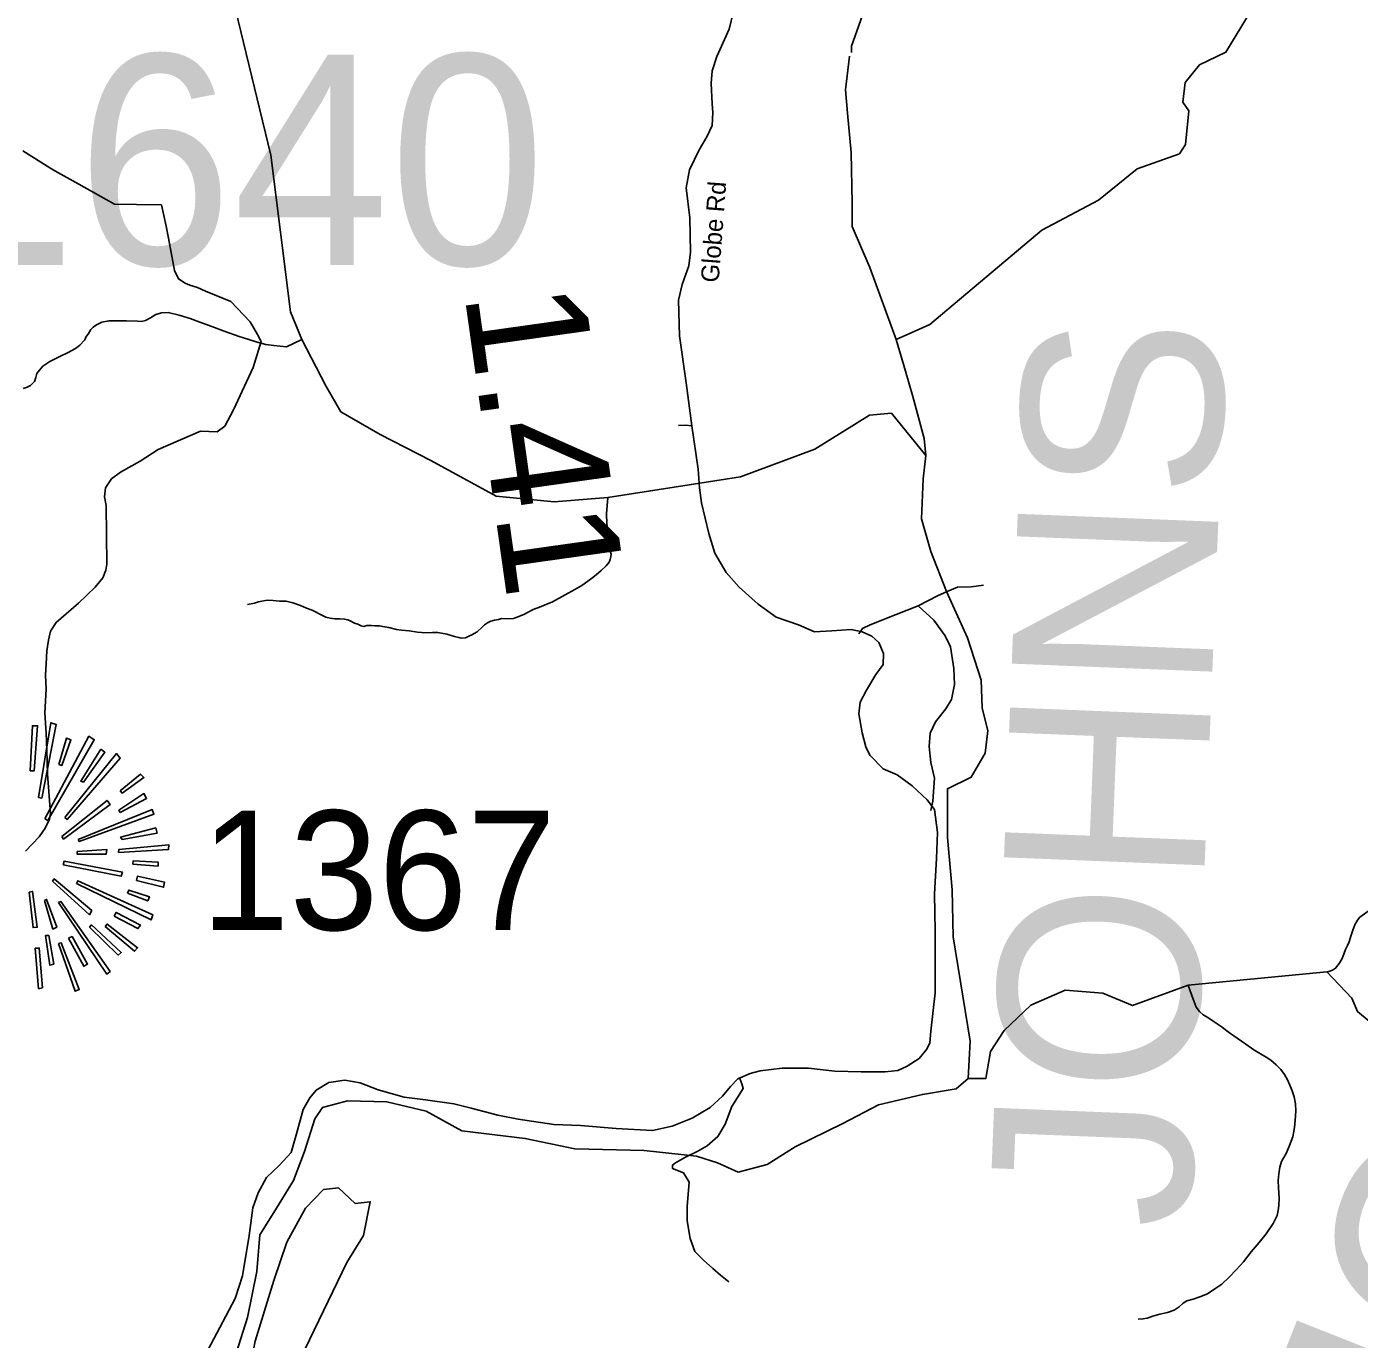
# Model space of a CAD drawing. Extents: x 1159738 to 1321356, y 736314 to 882035.
# Drawn here: x 1200308 to 1205885, y 847629 to 853122 of the extents above; entities that cross this region are included whole.
import ezdxf

# ---------------------------------------------------------------- set-up
doc = ezdxf.new("R2010")
doc.units = 0
for name, color, linetype in [('Exist Boundary Land Use Forest National US Forest Service', 7, 'Continuous'), ('Exist Geographical Mountain Summit CELL', 7, 'Continuous'), ('Exist Geographical Mountain Summit Elevation Number Label', 7, 'Continuous'), ('Exist Geographical Mountain Summit Label', 7, 'Continuous'), ('Exist Hydrographic Creek Single Shore', 7, 'Continuous'), ('Exist Hydrographic Misc Water Feature', 7, 'Continuous'), ('Exist Hydrographic River Shore Label', 7, 'Continuous'), ('Exist Road Non-System Type 51', 7, 'Continuous'), ('Exist Road Secondary Mileage Hundredths English Label', 7, 'Continuous'), ('Exist Road Secondary Type 41 Attributed', 7, 'Continuous'), ('Exist Road Secondary Type 51 Label', 7, 'Continuous'), ('Exist Road Secondary Type 51 Number Label', 7, 'Continuous')]:
    doc.layers.add(name, color=color, linetype=linetype)

msp = doc.modelspace()

# ---------------------------------------------------------------- linework, layer by layer
at = {"layer": 'Exist Boundary Land Use Forest National US Forest Service'}
for points in [[(1200292.2, 852602.5), (1200405.3, 852531.6), (1200426.2, 852518.5), (1200526.1, 852463.5), (1200676.1, 852379.5), (1200768.1, 852377.5), (1200872.1, 852376.5), (1200892.1, 852287.5), (1200902.1, 852237.5), (1200927.2, 852102.5), (1200944.2, 852066.5), (1200971.3, 852049.5), (1200991.3, 852040.5), (1201023.3, 852030.5), (1201056.3, 852015.5), (1201163.2, 851972.5), (1201243.3, 851886.5), (1201274.3, 851833.5), (1201287.6, 851807.4), (1201289.2, 851804.5), (1201256.2, 851695.5), (1201173.3, 851519.5), (1201137.3, 851450.5), (1201105.3, 851427.5), (1201035.3, 851429.5), (1200858.2, 851352.5), (1200783.3, 851304.5), (1200700.2, 851258.5), (1200663.2, 851229.5), (1200638.3, 851192.5), (1200633.3, 851154.5)], [(1200633.3, 851154.5), (1200640.2, 851118.5), (1200643.2, 850873.5), (1200639.2, 850847.4), (1200626.3, 850816.5), (1200595.2, 850777.4), (1200525.2, 850709.4), (1200431.3, 850629.5), (1200408.2, 850592.4), (1200399.3, 850554.5), (1200393.2, 850510.4), (1200390.3, 850456.4), (1200387.2, 850408.5), (1200389.2, 850350.4), (1200384.2, 850250.5), (1200390.3, 850166.4), (1200392.3, 850093.6), (1200395.3, 849994.5), (1200407.3, 849829.4), (1200404.2, 849805.4), (1200385.3, 849768.4), (1200360.2, 849731.4), (1200303.2, 849672.4)]]:
    msp.add_lwpolyline(points, dxfattribs=at)
at = {"layer": 'Exist Geographical Mountain Summit CELL'}
for points in [[(1200323.5, 850007.8), (1200339.2, 850007.8), (1200353.8, 850196.6), (1200332, 850196.6)], [(1200371.4, 849894.2), (1200431, 850202.4), (1200409.1, 850209.6), (1200358.3, 849897.2)], [(1200384.4, 849807), (1200396.1, 849799.8), (1200590.7, 850138.3), (1200568.9, 850153)], [(1200442.4, 850035.1), (1200455.7, 850030.7), (1200493.5, 850138.3), (1200474.6, 850145.5)], [(1200618.4, 850099.2), (1200534.2, 849965.5), (1200545.9, 849961), (1200635.7, 850086.2)], [(1200468.6, 849812.8), (1200477.5, 849804.1), (1200699.8, 850061.3), (1200683.8, 850080.3)], [(1200699.8, 849924.8), (1200707.2, 849914.7), (1200798.7, 849979.9), (1200784.1, 849994.5)], [(1200455.7, 849732.9), (1200462.9, 849722.8), (1200657.5, 849866.6), (1200644.7, 849884.1)], [(1200699.8, 849833.3), (1200810.2, 849892.9), (1200798.7, 849913.1), (1200694.2, 849843.4)], [(1200523.8, 849721.3), (1200528.2, 849712.3), (1200840.8, 849827.2), (1200833.6, 849846.1)], [(1200707.2, 849721.3), (1200854.1, 849747.4), (1200848.2, 849769.2), (1200701.4, 849730.1)], [(1200519.7, 849670.5), (1200519.7, 849658.8), (1200640.2, 849658.8), (1200643.1, 849679)], [(1200692.6, 849666.1), (1200902, 849679), (1200903.3, 849697.9), (1200694.2, 849679)], [(1200461.3, 849615.3), (1200704.3, 849567.4), (1200708.6, 849584.7), (1200465.8, 849629.7)], [(1200752.2, 849618.2), (1200858.2, 849609.2), (1200858.2, 849626.6), (1200753.8, 849631)], [(1200416.6, 849546.9), (1200570.5, 849405.7), (1200580.6, 849423.2), (1200423.8, 849555.7)], [(1200516.5, 849536.8), (1200829.2, 849383.9), (1200836.5, 849405.7), (1200522.6, 849548.3)], [(1200768.4, 849549.6), (1200881.5, 849520.6), (1200884.4, 849542.4), (1200772.4, 849567.4)], [(1200319, 849500.4), (1200334.9, 849352.2), (1200352.5, 849353.3), (1200332, 849503.3)], [(1200730.4, 849496.1), (1200814.7, 849463.9), (1200821.9, 849481.5), (1200736.2, 849508.9)], [(1200383.1, 849465.5), (1200417.9, 849346.1), (1200433.9, 849353.3), (1200391.6, 849469.8)], [(1200441.1, 849456.5), (1200643.1, 849157.3), (1200657.5, 849168.8), (1200451.2, 849461)], [(1200673.7, 849400.1), (1200774, 849347.7), (1200784.1, 849362.3), (1200682.5, 849415.8)], [(1200422.2, 849199.4), (1200400.4, 849318.7), (1200387.3, 849318.7), (1200404.9, 849195.1)], [(1200570.5, 849353.3), (1200691, 849237), (1200704.3, 849247.5), (1200579.3, 849363.4)], [(1200637.3, 849356.2), (1200759.4, 849253.1), (1200772.4, 849267.6), (1200644.7, 849366.6)], [(1200343.7, 849266.4), (1200358.3, 849096.4), (1200374.3, 849100.4), (1200361, 849266.4)], [(1200441.1, 849285.3), (1200510.9, 849086), (1200528.2, 849093.2), (1200452.8, 849288.1)], [(1200483.1, 849308.3), (1200547.1, 849190.6), (1200563.3, 849199.4), (1200498, 849314.3)]]:
    msp.add_lwpolyline(points, close=True, dxfattribs=at)
at = {"layer": 'Exist Hydrographic Creek Single Shore'}
for points in [[(1203760.4, 853014.8), (1203760.2, 853041.1), (1203860.2, 853324.7), (1203851.2, 853623.6), (1203821.2, 853758.7), (1203821.2, 854050.9), (1203718.2, 854259.8), (1203740.2, 854436.6)], [(1201185.9, 847575.4), (1201232.9, 847720.3), (1201272, 847912.3), (1201283.5, 848066.4), (1201342.2, 848160.4), (1201424.4, 848293.6), (1201471.3, 848415), (1201514.4, 848552.1), (1201545.7, 848599.1), (1201651.4, 848626.6), (1201815.8, 848622.6), (1201980.2, 848583.5), (1202128.9, 848501.2), (1202395.1, 848469.9), (1202602.5, 848426.8), (1202892.2, 848419), (1203111.4, 848395.5), (1203199.6, 848368.2), (1203285.7, 848329), (1203407.1, 848360.3), (1203524.5, 848434.8), (1203724.1, 848532.7), (1203872.9, 848611), (1204056.8, 848654.1), (1204197.7, 848677.6), (1204248.6, 848720.7), (1204256.5, 848877.4), (1204185.1, 849314), (1204181.2, 849509.9), (1204161.6, 849729.2), (1204161.6, 849932.9), (1204261, 849982.2), (1204319.4, 850081.8), (1204330.2, 850174.9), (1204306.5, 850272.3), (1204302.5, 850387.2), (1204245.9, 850564.5), (1204157.2, 850759.3), (1204092.3, 850925.9), (1204053.4, 851062.3), (1204060, 851230), (1204071.7, 851327.9), (1204063.9, 851398.4), (1204016.9, 851574.7), (1203985.6, 851680.4), (1203946.5, 851813.6), (1203836.9, 852115.2), (1203762.9, 852286.4), (1203762.9, 852384.4), (1203759, 852595.9), (1203743.4, 852760.4), (1203735.5, 852858.3), (1203751.2, 852999.3)]]:
    msp.add_lwpolyline(points, dxfattribs=at)
at = {"layer": 'Exist Hydrographic Misc Water Feature'}
for points in [[(1204071.7, 851327.9), (1203927.2, 851504.8), (1203835.3, 851496.8), (1203606.2, 851353.6), (1203295.2, 851238.4), (1202741, 851151.6), (1202515.9, 851133.8), (1202273.2, 851157.3), (1201999.2, 851306.2), (1201787.8, 851415.9), (1201623.5, 851509.9), (1201560.8, 851619.5), (1201459.2, 851813.5), (1201412.2, 851929.3), (1201330.2, 852584.2), (1201022.1, 853857.4)], [(1203946.5, 851813.6), (1204087.3, 851875.8), (1204557.2, 852270.1), (1204793.3, 852396.7), (1204955.2, 852528.1), (1205132.2, 852590.2), (1205158.2, 852629), (1205171.3, 852769.9), (1205147.3, 852806.5), (1205157.2, 852888.4), (1205217.2, 852962.7), (1205327.2, 853016.3), (1205476.2, 853262.8)], [(1200447.3, 851742.1), (1200481.8, 851759.2), (1200500.1, 851768.7), (1200516.3, 851778.3), (1200530.7, 851789.8), (1200551.2, 851811.3), (1200557.6, 851825.1), (1200565.9, 851834.9), (1200576.5, 851854.7), (1200586.7, 851864.4), (1200601, 851874), (1200623.3, 851885.4), (1200651.4, 851890.7), (1200691.6, 851891.5), (1200725.5, 851890.7), (1200771.5, 851889.4), (1200789.4, 851888.9), (1200805.6, 851892.5), (1200825.9, 851903.9), (1200848.4, 851917.4), (1200872.6, 851924.7), (1200900.5, 851925.9), (1200946.3, 851914.7), (1200991.9, 851901.4), (1201033.5, 851886.3), (1201083, 851867), (1201134.6, 851847.6), (1201198.1, 851825.8), (1201233.9, 851814.9), (1201273.4, 851801.7), (1201309.3, 851792.8), (1201343.2, 851787.8), (1201369.1, 851785.2), (1201395, 851782.5), (1201459.2, 851813.5)], [(1200293.6, 851608.1), (1200309.7, 851613.6), (1200323.9, 851621.3), (1200340.3, 851636.9), (1200346.8, 851654.7), (1200351.3, 851670.6), (1200361.7, 851684.3), (1200376.2, 851702), (1200388.3, 851709.6), (1200404.7, 851721.3), (1200419, 851728.8), (1200447.3, 851742.1)], [(1202741, 851151.6), (1202735.1, 851083.7), (1202736, 851043.7), (1202741, 851005.6), (1202742.1, 850973.5), (1202747.3, 850945.3), (1202749.1, 850935.2), (1202750.8, 850927.2), (1202754.6, 850915.1), (1202752.3, 850905.1), (1202750, 850893.1), (1202745.6, 850881.3), (1202733.2, 850865.6), (1202712.6, 850846.2), (1202692.2, 850828.7), (1202671.7, 850813.2), (1202631, 850784.4), (1202602.5, 850767.1), (1202561.9, 850744.2), (1202509, 850715.6), (1202454.3, 850693), (1202428.1, 850683.7), (1202389.4, 850662.8), (1202357.1, 850649.6), (1202344.9, 850646), (1202320.9, 850644.6), (1202295, 850645.3), (1202282.8, 850641.7), (1202266.7, 850638.1), (1202250.6, 850634.5), (1202236.4, 850626.9), (1202224.3, 850619.2), (1202213.8, 850609.5), (1202193.4, 850590), (1202170.9, 850576.6), (1202158.8, 850571), (1202144.7, 850565.3), (1202126.6, 850563.8), (1202116.7, 850566.1), (1202098.8, 850570.6), (1202067, 850579.5), (1202029.1, 850586.5), (1202007.2, 850587.1), (1201979.1, 850585.8), (1201943.2, 850588.8), (1201909.2, 850593.7), (1201877.3, 850596.6), (1201855.4, 850599.2), (1201823.6, 850608), (1201807.6, 850610.5), (1201783.7, 850615.1), (1201765.8, 850615.6), (1201751.7, 850616), (1201731.7, 850616.5), (1201719.7, 850612.8), (1201707.7, 850615.1), (1201693.9, 850621.6), (1201679.9, 850626), (1201662.2, 850636.4), (1201652.4, 850640.7), (1201638.4, 850643.1), (1201618.4, 850643.6), (1201598.4, 850644.2), (1201578.4, 850646.7), (1201560.6, 850651.2), (1201542.9, 850659.6), (1201503.3, 850680.8), (1201479.6, 850689.4), (1201453.9, 850700.1), (1201422.1, 850711), (1201394.2, 850717.7), (1201366.2, 850718.5), (1201340.4, 850721.2), (1201314.3, 850721.9), (1201278, 850714.9), (1201262, 850709.3), (1201231.8, 850704.1)], [(1205995.3, 849524.5), (1205980.3, 849490.8), (1205971.8, 849473.1), (1205961.4, 849459.4), (1205942.8, 849437.8), (1205916.3, 849416.5), (1205887.6, 849395.3), (1205877.3, 849383.6), (1205866.8, 849363.9), (1205858.2, 849342), (1205849.6, 849316.3), (1205842.8, 849292.4), (1205836.5, 849276.6), (1205828.1, 849260.8), (1205821.6, 849245), (1205812.9, 849223.2), (1205800.5, 849201.5), (1205785.8, 849181.9), (1205773.7, 849174.2), (1205757.4, 849168.7), (1205749.4, 849166.9)], [(1204248.6, 848720.7), (1204322, 848719.9), (1204341.5, 848833.5), (1204399.2, 848921.8), (1204511.3, 849027.8), (1204654.3, 849090.6), (1204812.3, 849077.7), (1204936.3, 849025.9), (1205169.4, 849110.5), (1205749.4, 849166.9), (1205854.3, 849056.8), (1205877.3, 849000.5), (1206016.3, 848886.1)], [(1205169.4, 849110.5), (1205184.3, 849068.1), (1205193.6, 849041.8), (1205203.1, 849019.5), (1205216.6, 849001.1), (1205232.2, 848986.7), (1205252, 848976.2), (1205277.4, 848957.5), (1205306.9, 848938.6), (1205342.2, 848911.7), (1205373.7, 848888.8), (1205410.9, 848863.7), (1205444.4, 848840.9), (1205471.9, 848824.1), (1205495.6, 848809.5), (1205515.1, 848797), (1205536.8, 848778.3), (1205556.2, 848757.8), (1205571.6, 848737.4), (1205585.1, 848715), (1205594.4, 848692.7), (1205603.8, 848668.4), (1205613.2, 848644.2), (1205618.3, 848614), (1205619.5, 848584), (1205616.5, 848546), (1205613.7, 848516.1), (1205606.7, 848476.3), (1205593.7, 848440.6), (1205578.7, 848406.9), (1205559.8, 848373.5), (1205553.2, 848349.6), (1205548.5, 848321.7), (1205545.7, 848293.8), (1205546.8, 848263.7), (1205549.7, 848219.6), (1205548.8, 848189.6), (1205546.2, 848167.6), (1205541.7, 848147.8), (1205524.8, 848114.2), (1205495.6, 848071), (1205466.5, 848033.7), (1205433.4, 847994.6), (1205400.3, 847953.4), (1205369.5, 847920.3), (1205340.5, 847889), (1205309.8, 847859.8), (1205285.3, 847842.5), (1205250.5, 847819.4), (1205218.2, 847806.2), (1205189.9, 847797), (1205163.8, 847789.7), (1205147.5, 847780.2), (1205131.1, 847764.6), (1205110.7, 847751.1), (1205082.5, 847741.9), (1205050.2, 847734.7), (1205021.9, 847725.5), (1204997.7, 847718.2), (1204979.5, 847714.7), (1204959.6, 847713.2)], [(1201550.2, 848255.6), (1201475.8, 848177.3), (1201397.5, 848036.3), (1201342.7, 847875.7), (1201264.5, 847621.1), (1201225.3, 847421.4), (1201264.5, 847229.4), (1201295.8, 847131.5), (1201362.3, 847111.9), (1201464.1, 847072.8), (1201511.1, 847061), (1201593.2, 847143.3), (1201601.1, 847194.2), (1201515, 847327.4), (1201499.3, 847480.1), (1201471.9, 847585.9), (1201530.6, 847707.3), (1201648, 847950.1), (1201718.5, 848063.7), (1201745.9, 848204.7), (1201683.3, 848196.9), (1201612.8, 848263.5), (1201550.2, 848255.6)]]:
    msp.add_lwpolyline(points, dxfattribs=at)
at = {"layer": 'Exist Road Non-System Type 51'}
for points in [[(1203092.4, 851451.9), (1203065.4, 851454.3), (1203036.2, 851452.9)], [(1203791, 850581.8), (1203806.1, 850603.4), (1203838.6, 850618.6), (1203946.7, 850661.9), (1204039.7, 850698.7), (1204119.8, 850739.8), (1204160.9, 850759.3), (1204204.1, 850776.6), (1204260.4, 850778.8), (1204312.3, 850785.3)], [(1204039.7, 850698.7), (1204104.6, 850638.1), (1204152.2, 850573.1), (1204173.8, 850527.7), (1204189, 850436.8), (1204191.1, 850369.7), (1204178.2, 850306.9), (1204154.4, 850267.9), (1204111.1, 850213.8), (1204089.5, 850166.2), (1204085.2, 850109.9), (1204091.7, 850042.8), (1204106.8, 849977.9), (1204100.3, 849881.3), (1204091.7, 849842.3)], [(1203292.3, 848719.9), (1203300.9, 848698.3), (1203307.4, 848678.8), (1203259.8, 848603), (1203231.7, 848529.4), (1203201.4, 848477.5), (1203156, 848438.5), (1203117.1, 848416.9), (1203065.2, 848390.9), (1203024.1, 848367.1), (1203011.1, 848358.4), (1203011.1, 848343.3), (1203056.5, 848326), (1203080.3, 848287), (1203071.7, 848185.3), (1203071.7, 848124.7), (1203084.6, 848051.1), (1203104.1, 847997), (1203140.9, 847960.2), (1203179.8, 847925.5), (1203212.3, 847897.4), (1203246.9, 847869.3)]]:
    msp.add_lwpolyline(points, dxfattribs=at)
at = {"layer": 'Exist Road Secondary Type 41 Attributed'}
for points in [[(1203265.6, 853187.1), (1203248.1, 853111.4), (1203196.9, 852996.9), (1203176.7, 852937.7), (1203172.7, 852886.5), (1203177.4, 852799.4), (1203180, 852762.6), (1203177.1, 852708.6), (1203155.2, 852661.9), (1203123.1, 852606.4), (1203082.3, 852523.3), (1203067.7, 852447.4), (1203083.7, 852322.9), (1203086.6, 852178.5), (1203079.3, 852121.6), (1203051.6, 852042.8), (1203035.6, 851977.8), (1203040, 851829), (1203067.7, 851632), (1203092.4, 851451.9), (1203118.7, 851270.9), (1203124.5, 851192.1), (1203131.8, 851129.4), (1203162.4, 851001), (1203188.7, 850919.3), (1203235.3, 850837.6), (1203290.7, 850776.3), (1203369.5, 850706.2), (1203445.3, 850650.8), (1203538.6, 850618.7), (1203605.7, 850589.5), (1203678.1, 850593.8), (1203758.3, 850599.6), (1203805, 850589.4), (1203845.8, 850571.9), (1203875, 850545.6), (1203893.9, 850498.9), (1203892.5, 850453.7), (1203861.9, 850411.4), (1203822.6, 850345.4), (1203796.3, 850295.8), (1203790.5, 850246.2), (1203805.1, 850167.4), (1203819.7, 850109), (1203837.2, 850074), (1203892.6, 850017.1), (1203950.9, 849990.8), (1204013.6, 849945.6), (1204076.3, 849887.2), (1204106.8, 849845.8), (1204120, 849749.5), (1204115.6, 849641.5), (1204106.8, 849492.7), (1204109.8, 849335.9), (1204109.8, 849079.1), (1204092.3, 848918.6), (1204087.9, 848870.4), (1204074.8, 848842.7), (1204042.7, 848804.7), (1203993.2, 848772.6)], [(1203993.2, 848772.6), (1203953.8, 848753.7), (1203900.6, 848748.4), (1203800, 848748.4), (1203690.7, 848751.4), (1203579.8, 848764.5), (1203470.5, 848764.5), (1203377.2, 848752.8), (1203336.3, 848741.1), (1203283.8, 848719.3), (1203253.2, 848687.2), (1203219.7, 848646.3), (1203168.7, 848599.6), (1203093.7, 848555), (1203009.1, 848521.4), (1202927.5, 848502.4), (1202775.8, 848511.2), (1202625.6, 848524.3), (1202514.8, 848528.7), (1202364.6, 848550.6), (1202280.1, 848566.6), (1202167.8, 848595.8), (1202095.9, 848614.7), (1201977.8, 848630.8), (1201887.4, 848642.4), (1201779.5, 848673.1), (1201703.7, 848702.3), (1201639.5, 848713.9), (1201572.5, 848703.7), (1201520, 848671.6), (1201493.7, 848639.5), (1201466, 848591.4), (1201436.9, 848489.2), (1201415, 848410.4), (1201365.4, 848356.4), (1201311.5, 848306.8), (1201276.5, 848242.6), (1201254.9, 848179.4), (1201238.8, 848064.1), (1201211.1, 847894.9), (1201180.5, 847800), (1201039.4, 847534)]]:
    msp.add_lwpolyline(points, dxfattribs=at)

# ---------------------------------------------------------------- texts
at = {"layer": 'Exist Geographical Mountain Summit Elevation Number Label'}
msp.add_text('Elev. 1640', height=880, dxfattribs=at).set_placement((1196919.1, 852125.4))
at = {"layer": 'Exist Geographical Mountain Summit Label'}
msp.add_text('GLOBE      MOUNTAINS', height=880, rotation=68.4627, dxfattribs=at).set_placement((1203909.7, 840966.1))
at = {"layer": 'Exist Hydrographic River Shore Label'}
msp.add_text('JOHNS', height=840, rotation=87.7138, dxfattribs=at).set_placement((1205176.9, 848086.4))
at = {"layer": 'Exist Road Secondary Mileage Hundredths English Label'}
msp.add_text('1.41', height=500, rotation=278.0055, dxfattribs=at).set_placement((1202139.3, 852005.8))
at = {"layer": 'Exist Road Secondary Type 51 Label'}
msp.add_text('Globe Rd', height=75, rotation=85.6274, dxfattribs=at).set_placement((1203203.9, 852049.6))
at = {"layer": 'Exist Road Secondary Type 51 Number Label'}
msp.add_text('1367', height=500, dxfattribs=at).set_placement((1201036.5, 849342.1))

doc.saveas('drawing.dxf')
